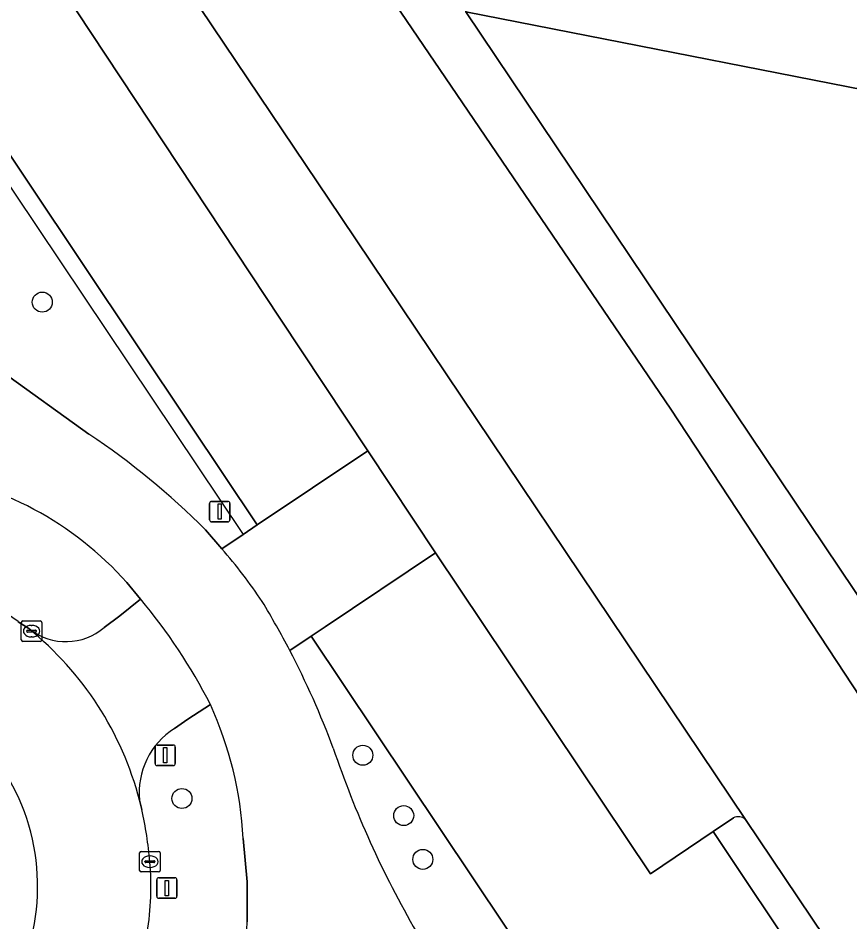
# Model space of a CAD drawing. Extents: x 158793 to 159888, y 384317 to 385256.
# Drawn here: x 159352.35 to 159393.01, y 384538.45 to 384582.61 of the extents above; entities that cross this region are included whole.
import ezdxf

# ---------------------------------------------------------------- set-up
doc = ezdxf.new("R2010")
doc.units = 0
for name, color, linetype in [('IMGEO_Berm_groen', 7, 'Continuous'), ('IMGEO_Boom', 7, 'Continuous'), ('IMGEO_Erf', 7, 'Continuous'), ('IMGEO_Fietspad_gesloten', 7, 'Continuous'), ('IMGEO_Groenvoorziening', 7, 'Continuous'), ('IMGEO_Hek', 7, 'Continuous'), ('IMGEO_Kolk', 7, 'Continuous'), ('IMGEO_Lichtmast', 7, 'Continuous'), ('IMGEO_Pand', 7, 'Continuous'), ('IMGEO_Parkeervlak_open', 7, 'Continuous'), ('IMGEO_Rijbaan_lokaal_gesloten', 7, 'Continuous'), ('IMGEO_Rijbaan_lokaal_open', 7, 'Continuous'), ('IMGEO_Verkeersbordpaal', 7, 'Continuous'), ('IMGEO_Verkeerseiland_gesloten', 7, 'Continuous'), ('IMGEO_Voetpad_open', 7, 'Continuous')]:
    doc.layers.add(name, color=color, linetype=linetype)

msp = doc.modelspace()

# ---------------------------------------------------------------- linework, layer by layer
at = {"layer": 'IMGEO_Berm_groen'}
msp.add_lwpolyline([(159333.285, 384616.081), (159333.099, 384616.361), (159327.44, 384612.577), (159347.62, 384582.396), (159360.749, 384562.76), (159364.038, 384557.841), (159369.445, 384561.464), (159365.154, 384567.946)], close=True, dxfattribs=at)
for points in [[(159356.562, 384552.839), (159357.334, 384553.402), (159358.331, 384554.225), (159357.669, 384555.026)], [(159352.362, 384553.117), (159352.879, 384552.777), (159352.931, 384552.744)], [(159361.752, 384549.074), (159360.648, 384548.359), (159359.999, 384547.896)], [(159358.294, 384544.389), (159358.398, 384543.936)], [(159363.555, 384540.401), (159363.354, 384542.522)], [(159363.545, 384538.448), (159363.555, 384539.144), (159363.555, 384540.401)]]:
    msp.add_lwpolyline(points, dxfattribs=at)
for centre, radius, start, end in [((159345.485, 384544.236), 16.275, 41.5272, 82.451), ((159342.689, 384540.103), 16.216, 53.3777, 89.3068), ((159354.688, 384555.013), 2.87, 232.2421, 310.7554), ((159345.242, 384541.565), 18.137, 3.0233, 24.4559), ((159361.959, 384544.775), 3.686, 122.1333, 186.0114), ((159339.658, 384539.702), 19.213, 5.0444, 12.732), ((159344.786, 384540.187), 14.061, 350.7552, 4.9121), ((159347.032, 384538.823), 16.518, 337.0161, 358.7003)]:
    msp.add_arc(centre, radius, start, end, dxfattribs=at)
at = {"layer": 'IMGEO_Boom'}
for centre in [(159353.537, 384568.73), (159369.202, 384546.589), (159360.363, 384544.478), (159371.199, 384543.642), (159372.135, 384541.505)]:
    msp.add_circle(centre, 0.489, dxfattribs=at)
at = {"layer": 'IMGEO_Erf'}
msp.add_lwpolyline([(159398.809, 384578.09), (159374.239, 384582.909), (159393.959, 384553.549)], close=True, dxfattribs=at)
at = {"layer": 'IMGEO_Fietspad_gesloten'}
for points in [[(159355.818, 384562.282), (159351.555, 384565.335)], [(159362.312, 384556.684), (159361.521, 384557.604)], [(159357.669, 384555.026), (159358.331, 384554.225)], [(159363.354, 384542.522), (159363.555, 384540.401), (159363.555, 384539.144), (159363.545, 384538.448)]]:
    msp.add_lwpolyline(points, dxfattribs=at)
for centre, radius, start, end in [((159334.123, 384530.018), 38.88, 45.1958, 56.0822), ((159345.485, 384544.236), 16.275, 41.5272, 82.451), ((159343.138, 384540.004), 25.413, 33.6843, 41.021), ((159337.357, 384536.584), 27.407, 27.1125, 40.0672), ((159327.805, 384531.93), 42.688, 27.6113, 31.2866), ((159328.607, 384532.363), 41.776, 20.4179, 27.5961), ((159345.242, 384541.565), 18.137, 3.0233, 24.4559), ((159414.861, 384562.829), 49.711, 198.644, 210.0246), ((159347.032, 384538.823), 16.518, 337.0161, 358.7003)]:
    msp.add_arc(centre, radius, start, end, dxfattribs=at)
at = {"layer": 'IMGEO_Groenvoorziening'}
for points in [[(159361.521, 384557.604), (159362.312, 384556.684), (159363.352, 384557.381), (159364.038, 384557.841), (159360.749, 384562.76), (159347.62, 384582.396), (159327.44, 384612.577), (159297.356, 384657.569), (159302.122, 384660.871), (159302.57, 384661.155), (159305.956, 384656.085), (159307.806, 384657.199), (159308.755, 384655.741), (159311.27, 384657.413)], [(159351.555, 384565.335), (159355.818, 384562.282)], [(159395.691, 384528.88), (159388.055, 384540.28), (159386.325, 384542.862), (159383.254, 384540.805), (159372.753, 384556.485), (159367.36, 384552.873), (159366.678, 384552.417), (159460.06, 384412.839)], [(159366.678, 384552.417), (159365.631, 384551.715)], [(159474.228, 384420.684), (159470.042, 384421.468), (159465.607, 384422.297), (159467.79, 384418.958), (159464.739, 384416.517), (159460.06, 384412.839), (159366.678, 384552.417)]]:
    msp.add_lwpolyline(points, dxfattribs=at)
for centre, radius, start, end in [((159334.123, 384530.018), 38.88, 45.1958, 56.0822), ((159328.607, 384532.363), 41.776, 20.4179, 27.5961), ((159414.861, 384562.829), 49.711, 198.644, 210.0246)]:
    msp.add_arc(centre, radius, start, end, dxfattribs=at)
at = {"layer": 'IMGEO_Hek'}
for points in [[(159274.5, 384690.739), (159278.929, 384692.559), (159288.519, 384672.14), (159291.739, 384666.179), (159295.6, 384658.09), (159296.39, 384657.309), (159363.352, 384557.381)], [(159366.678, 384552.417), (159460.06, 384412.839), (159470.947, 384421.199)]]:
    msp.add_lwpolyline(points, dxfattribs=at)
at = {"layer": 'IMGEO_Kolk'}
for p, q in [((159352.513, 384552.228), (159352.513, 384553.08)), ((159352.588, 384553.154), (159353.44, 384553.154)), ((159353.001, 384552.934), (159353.026, 384552.934)), ((159353.514, 384553.08), (159353.514, 384552.228)), ((159352.772, 384552.648), (159352.772, 384552.66)), ((159353.21, 384552.611), (159352.812, 384552.611)), ((159352.815, 384552.697), (159353.213, 384552.697)), ((159353.024, 384552.374), (159352.999, 384552.374)), ((159353.256, 384552.66), (159353.256, 384552.648)), ((159353.44, 384552.154), (159352.588, 384552.154)), ((159358.295, 384540.965), (159358.295, 384541.817)), ((159358.37, 384541.891), (159359.222, 384541.891)), ((159359.296, 384541.817), (159359.296, 384540.965)), ((159358.554, 384541.385), (159358.554, 384541.397)), ((159358.992, 384541.348), (159358.594, 384541.348)), ((159358.597, 384541.434), (159358.995, 384541.434)), ((159358.783, 384541.671), (159358.808, 384541.671)), ((159359.038, 384541.397), (159359.038, 384541.385)), ((159359.222, 384540.891), (159358.37, 384540.891)), ((159358.806, 384541.111), (159358.781, 384541.111))]:
    msp.add_line(p, q, dxfattribs=at)
for points in [[(159352.513, 384552.228), (159352.513, 384553.08)], [(159352.588, 384553.154), (159353.44, 384553.154)], [(159353.514, 384553.08), (159353.514, 384552.228)], [(159353.44, 384552.154), (159352.588, 384552.154)], [(159358.295, 384540.965), (159358.295, 384541.817)], [(159358.37, 384541.891), (159359.222, 384541.891)], [(159359.296, 384541.817), (159359.296, 384540.965)], [(159359.222, 384540.891), (159358.37, 384540.891)]]:
    msp.add_lwpolyline(points, dxfattribs=at)
for centre, radius, start, end in [((159352.59, 384553.078), 0.0765, 91.552, 178.448), ((159352.59, 384553.078), 0.0765, 91.552, 178.448), ((159353.438, 384553.078), 0.0765, 1.552, 88.448), ((159353.438, 384553.078), 0.0765, 1.552, 88.448), ((159352.812, 384552.657), 0.0403, 85.8775, 175.7526), ((159352.809, 384552.647), 0.0366, 178.938, 274.7102), ((159353.213, 384552.654), 0.043, 264.8664, 352.4533), ((159353.217, 384552.659), 0.0386, 1.7309, 96.639), ((159352.59, 384552.23), 0.0765, 181.552, 268.448), ((159352.59, 384552.23), 0.0765, 181.552, 268.448), ((159353.438, 384552.23), 0.0765, 271.552, 358.448), ((159353.438, 384552.23), 0.0765, 271.552, 358.448), ((159358.372, 384541.815), 0.0765, 91.552, 178.448), ((159358.372, 384541.815), 0.0765, 91.552, 178.448), ((159359.22, 384541.815), 0.0765, 1.552, 88.448), ((159359.22, 384541.815), 0.0765, 1.552, 88.448), ((159358.594, 384541.394), 0.0403, 85.8775, 175.7526), ((159358.591, 384541.384), 0.0366, 178.938, 274.7102), ((159358.995, 384541.391), 0.043, 264.8664, 352.4533), ((159358.999, 384541.396), 0.0386, 1.7309, 96.639), ((159358.372, 384540.967), 0.0765, 181.552, 268.448), ((159358.372, 384540.967), 0.0765, 181.552, 268.448), ((159359.22, 384540.967), 0.0765, 271.552, 358.448), ((159359.22, 384540.967), 0.0765, 271.552, 358.448)]:
    msp.add_arc(centre, radius, start, end, dxfattribs=at)
for centre, major_axis, ratio, start_param, end_param in [((159353, 384552.654), (-0.387, 0.002), 0.722429, 4.712389, 7.853982), ((159353.025, 384552.654), (-0.39, 0.002), 0.717154, 1.570796, 4.712389), ((159358.782, 384541.391), (-0.387, 0.002), 0.722429, 4.712389, 7.853982), ((159358.807, 384541.391), (-0.39, 0.002), 0.717154, 1.570796, 4.712389)]:
    msp.add_ellipse(centre, major_axis=major_axis, ratio=ratio, start_param=start_param, end_param=end_param, dxfattribs=at)
at = {"layer": 'IMGEO_Lichtmast'}
for p, q in [((159361.815, 384558.994), (159362.605, 384558.994)), ((159362.605, 384558.994), (159361.815, 384558.994)), ((159361.715, 384558.094), (159361.715, 384558.894)), ((159361.715, 384558.894), (159361.715, 384558.094)), ((159362.705, 384558.894), (159362.705, 384558.094)), ((159362.705, 384558.094), (159362.705, 384558.894)), ((159362.605, 384557.994), (159361.815, 384557.994)), ((159361.815, 384557.994), (159362.605, 384557.994)), ((159359.128, 384539.704), (159359.128, 384540.504)), ((159359.128, 384540.504), (159359.128, 384539.704)), ((159359.228, 384540.604), (159360.018, 384540.604)), ((159360.018, 384540.604), (159359.228, 384540.604)), ((159360.118, 384540.504), (159360.118, 384539.704)), ((159360.118, 384539.704), (159360.118, 384540.504)), ((159360.018, 384539.604), (159359.228, 384539.604)), ((159359.228, 384539.604), (159360.018, 384539.604))]:
    msp.add_line(p, q, dxfattribs=at)
for points in [[(159362.135, 384558.869), (159362.285, 384558.869), (159362.285, 384558.119), (159362.135, 384558.119), (159362.135, 384558.869)], [(159359.548, 384540.479), (159359.698, 384540.479), (159359.698, 384539.729), (159359.548, 384539.729), (159359.548, 384540.479)]]:
    msp.add_lwpolyline(points, dxfattribs=at)
for centre, start, end in [((159361.815, 384558.894), 90, 180), ((159361.815, 384558.894), 90, 180), ((159362.605, 384558.894), 0, 90), ((159362.605, 384558.894), 360, 90), ((159361.815, 384558.094), 180, 270), ((159361.815, 384558.094), 180, 270), ((159362.605, 384558.094), 270, 0), ((159362.605, 384558.094), 270, 0), ((159359.228, 384540.504), 90, 180), ((159359.228, 384540.504), 90, 180), ((159360.018, 384540.504), 0, 90), ((159360.018, 384540.504), 360, 90), ((159359.228, 384539.704), 180, 270), ((159359.228, 384539.704), 180, 270), ((159360.018, 384539.704), 270, 0), ((159360.018, 384539.704), 270, 0)]:
    msp.add_arc(centre, 0.1, start, end, dxfattribs=at)
at = {"layer": 'IMGEO_Pand'}
msp.add_lwpolyline([(159396.73, 384696.179), (159374.239, 384582.909), (159398.809, 384578.09)], dxfattribs=at)
at = {"layer": 'IMGEO_Parkeervlak_open'}
for points in [[(159311.27, 384657.413), (159308.755, 384655.741), (159307.806, 384657.199), (159305.956, 384656.085), (159302.57, 384661.155), (159302.122, 384660.871), (159297.356, 384657.569), (159327.44, 384612.577), (159333.099, 384616.361), (159333.285, 384616.081), (159365.154, 384567.946), (159369.445, 384561.464), (159372.753, 384556.485), (159383.254, 384540.805), (159386.325, 384542.862), (159387.316, 384543.526)], [(159387.897, 384543.458), (159368.137, 384572.858), (159355.537, 384591.604)]]:
    msp.add_lwpolyline(points, dxfattribs=at)
msp.add_arc((159387.56, 384543.092), 0.498, 47.3672, 119.2818, dxfattribs=at)
at = {"layer": 'IMGEO_Rijbaan_lokaal_gesloten'}
for points in [[(159302.815, 384671.649), (159311.46, 384657.947), (159337.281, 384618.767), (159355.537, 384591.604), (159368.137, 384572.858), (159387.897, 384543.458), (159400.133, 384525.253), (159404.553, 384518.659), (159407.153, 384514.791), (159417.418, 384499.516), (159419.855, 384495.887), (159433.334, 384475.662), (159435.046, 384473.101), (159433.652, 384463.848), (159462.153, 384421.284), (159464.674, 384422.972), (159467.803, 384439.699), (159474.278, 384444.109), (159474.606, 384444.32)], [(159396.774, 384544.46), (159384.26, 384563.498), (159370.502, 384583.733)], [(159352.879, 384552.777), (159352.362, 384553.117)], [(159358.398, 384543.936), (159358.294, 384544.389)]]:
    msp.add_lwpolyline(points, dxfattribs=at)
for centre, radius, start, end in [((159342.689, 384540.103), 16.216, 53.3777, 89.3068), ((159342.786, 384540.32), 16.033, 14.7036, 50.9862), ((159342.733, 384540.182), 10.577, 311.143, 70.3202), ((159339.658, 384539.702), 19.213, 5.0444, 12.732), ((159344.786, 384540.187), 14.061, 350.7552, 4.9121)]:
    msp.add_arc(centre, radius, start, end, dxfattribs=at)
at = {"layer": 'IMGEO_Rijbaan_lokaal_open'}
for points in [[(159372.753, 384556.485), (159369.445, 384561.464), (159364.038, 384557.841), (159363.352, 384557.381), (159362.312, 384556.684)], [(159365.631, 384551.715), (159366.678, 384552.417), (159367.36, 384552.873), (159372.753, 384556.485)], [(159358.331, 384554.225), (159357.334, 384553.402), (159356.562, 384552.839)], [(159352.931, 384552.744), (159352.879, 384552.777)], [(159359.999, 384547.896), (159360.648, 384548.359), (159361.752, 384549.074)]]:
    msp.add_lwpolyline(points, dxfattribs=at)
for centre, radius, start, end in [((159343.138, 384540.004), 25.413, 33.6843, 41.021), ((159337.357, 384536.584), 27.407, 27.1125, 40.0672), ((159327.805, 384531.93), 42.688, 27.6113, 31.2866), ((159342.786, 384540.32), 16.033, 14.7036, 50.9862), ((159354.688, 384555.013), 2.87, 232.2421, 310.7554), ((159361.959, 384544.775), 3.686, 122.1333, 186.0114)]:
    msp.add_arc(centre, radius, start, end, dxfattribs=at)
at = {"layer": 'IMGEO_Verkeersbordpaal'}
for p, q in [((159359.148, 384547.089), (159359.938, 384547.089)), ((159359.938, 384547.089), (159359.148, 384547.089)), ((159359.048, 384546.189), (159359.048, 384546.989)), ((159359.048, 384546.989), (159359.048, 384546.189)), ((159360.038, 384546.989), (159360.038, 384546.189)), ((159360.038, 384546.189), (159360.038, 384546.989)), ((159359.938, 384546.089), (159359.148, 384546.089)), ((159359.148, 384546.089), (159359.938, 384546.089))]:
    msp.add_line(p, q, dxfattribs=at)
msp.add_lwpolyline([(159359.468, 384546.964), (159359.618, 384546.964), (159359.618, 384546.214), (159359.468, 384546.214), (159359.468, 384546.964)], dxfattribs=at)
for centre, start, end in [((159359.148, 384546.989), 90, 180), ((159359.148, 384546.989), 90, 180), ((159359.938, 384546.989), 0, 90), ((159359.938, 384546.989), 360, 90), ((159359.148, 384546.189), 180, 270), ((159359.148, 384546.189), 180, 270), ((159359.938, 384546.189), 270, 0), ((159359.938, 384546.189), 270, 0)]:
    msp.add_arc(centre, 0.1, start, end, dxfattribs=at)
at = {"layer": 'IMGEO_Verkeerseiland_gesloten'}
msp.add_arc((159342.733, 384540.182), 10.577, 311.143, 70.3202, dxfattribs=at)
at = {"layer": 'IMGEO_Voetpad_open'}
for points in [[(159393.959, 384553.549), (159374.239, 384582.909), (159396.73, 384696.179)], [(159370.502, 384583.733), (159384.26, 384563.498), (159396.774, 384544.46)], [(159387.316, 384543.526), (159386.325, 384542.862), (159388.055, 384540.28), (159395.691, 384528.88), (159394.683, 384528.244), (159397.583, 384523.645), (159400.133, 384525.253), (159387.897, 384543.458)]]:
    msp.add_lwpolyline(points, dxfattribs=at)
msp.add_arc((159387.56, 384543.092), 0.498, 47.3672, 119.2818, dxfattribs=at)

doc.saveas('drawing.dxf')
